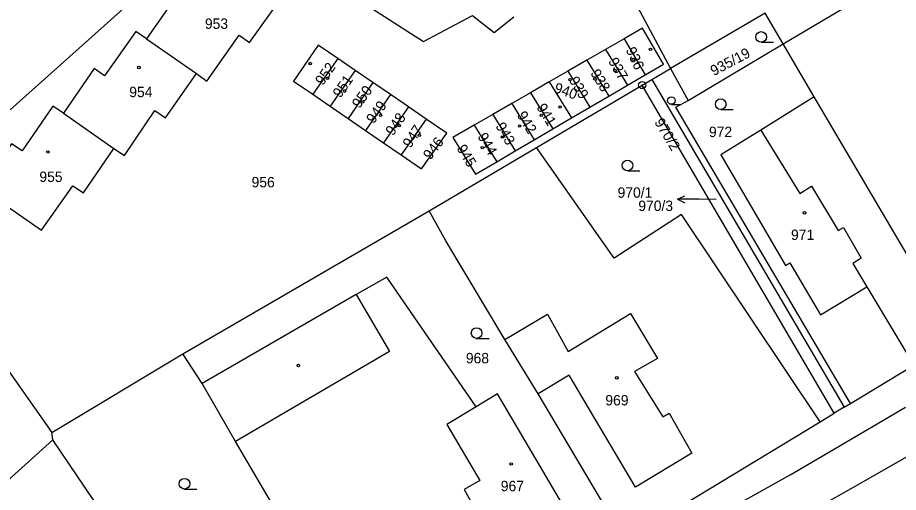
# Model space of a CAD drawing. Extents: x -587171 to -555306, y -1167727 to -1074732.
# Drawn here: x -560153.7 to -560030, y -1077555.8 to -1077489.1 of the extents above; entities that cross this region are included whole.
import ezdxf

# ---------------------------------------------------------------- set-up
doc = ezdxf.new("R2010")
doc.units = 0
for name, color, linetype in [('Hranice parcel', 7, 'Continuous'), ('Parcelní čísla', 7, 'Continuous'), ('Pop  PČ popisy', 7, 'Continuous'), ('Vnitřní kresba', 7, 'Continuous'), ('Značky bodu BP', 7, 'Continuous'), ('Značky budov', 7, 'Continuous'), ('Značky kultur', 7, 'Continuous')]:
    doc.layers.add(name, color=color, linetype=linetype)

msp = doc.modelspace()

# ---------------------------------------------------------------- linework, layer by layer
at = {"layer": 'Hranice parcel'}
for p, q in [((-560154.78, -1077502.03), (-560122.01, -1077472.74)), ((-560068.21, -1077484.64), (-560062.02, -1077496.23)), ((-560135.65, -1077492.06), (-560128.62, -1077496.96)), ((-560068.53, -1077492.05), (-560071.16, -1077493.57)), ((-560068.53, -1077492.05), (-560065.58, -1077497.14)), ((-560071.16, -1077493.57), (-560073.76, -1077495.07)), ((-560071.16, -1077493.57), (-560068.06, -1077498.6)), ((-560059.5, -1077500.75), (-560046.17, -1077492.77)), ((-560041.8, -1077500.22), (-560046.17, -1077492.77)), ((-560108.77, -1077494.83), (-560112.26, -1077499.86)), ((-560106.32, -1077496.51), (-560108.77, -1077494.83)), ((-560073.76, -1077495.07), (-560076.44, -1077496.63)), ((-560073.76, -1077495.07), (-560070.65, -1077500.11)), ((-560064.64, -1077497.78), (-560062.02, -1077496.23)), ((-560062.02, -1077496.23), (-560059.5, -1077500.75)), ((-560106.32, -1077496.51), (-560109.81, -1077501.55)), ((-560103.83, -1077498.22), (-560106.32, -1077496.51)), ((-560076.44, -1077496.63), (-560079.04, -1077498.13)), ((-560076.44, -1077496.63), (-560073.32, -1077501.68)), ((-560068.06, -1077498.6), (-560065.58, -1077497.14)), ((-560103.83, -1077498.22), (-560107.32, -1077503.26)), ((-560101.37, -1077499.9), (-560103.83, -1077498.22)), ((-560079.04, -1077498.13), (-560081.66, -1077499.64)), ((-560080.83, -1077507.34), (-560065.98, -1077498.57)), ((-560079.04, -1077498.13), (-560075.91, -1077503.2)), ((-560070.65, -1077500.11), (-560068.06, -1077498.6)), ((-560065.98, -1077498.57), (-560064.64, -1077497.78)), ((-560039.02, -1077544.7), (-560065.98, -1077498.57)), ((-560064.64, -1077497.78), (-560037.58, -1077543.83)), ((-560112.26, -1077499.86), (-560109.81, -1077501.55)), ((-560101.37, -1077499.9), (-560104.86, -1077504.94)), ((-560081.66, -1077499.64), (-560084.32, -1077501.18)), ((-560081.66, -1077499.64), (-560078.53, -1077504.73)), ((-560084.32, -1077501.18), (-560086.96, -1077502.7)), ((-560084.32, -1077501.18), (-560081.18, -1077506.28)), ((-560073.32, -1077501.68), (-560070.65, -1077500.11)), ((-560021.8, -1077534.29), (-560041.8, -1077500.22)), ((-560109.81, -1077501.55), (-560107.32, -1077503.26)), ((-560098.81, -1077501.65), (-560102.31, -1077506.7)), ((-560096.34, -1077503.35), (-560098.81, -1077501.65)), ((-560075.91, -1077503.2), (-560073.32, -1077501.68)), ((-560147.31, -1077502.53), (-560140.23, -1077507.47)), ((-560107.32, -1077503.26), (-560104.86, -1077504.94)), ((-560096.34, -1077503.35), (-560099.84, -1077508.4)), ((-560086.96, -1077502.7), (-560089.59, -1077504.22)), ((-560086.96, -1077502.7), (-560083.81, -1077507.82)), ((-560078.53, -1077504.73), (-560075.91, -1077503.2)), ((-560104.86, -1077504.94), (-560102.31, -1077506.7)), ((-560089.59, -1077504.22), (-560086.42, -1077509.35)), ((-560081.18, -1077506.28), (-560078.53, -1077504.73)), ((-560102.31, -1077506.7), (-560099.84, -1077508.4)), ((-560095.9, -1077516.24), (-560080.83, -1077507.34)), ((-560083.81, -1077507.82), (-560081.18, -1077506.28)), ((-560086.42, -1077509.35), (-560083.81, -1077507.82)), ((-560130.52, -1077536.35), (-560095.9, -1077516.24)), ((-560157.51, -1077535.21), (-560148.96, -1077547.42)), ((-560148.96, -1077547.42), (-560130.52, -1077536.35)), ((-560127.79, -1077540.53), (-560130.52, -1077536.35)), ((-560036.72, -1077543.31), (-560027.82, -1077537.93)), ((-560037.58, -1077543.83), (-560036.72, -1077543.31)), ((-560037.58, -1077543.83), (-560039.02, -1077544.7)), ((-560040.99, -1077545.9), (-560039.02, -1077544.7)), ((-560068.43, -1077562.5), (-560040.99, -1077545.9)), ((-560148.82, -1077548.43), (-560148.96, -1077547.42)), ((-560181.09, -1077577.69), (-560148.82, -1077548.43)), ((-560137.85, -1077564.54), (-560148.82, -1077548.43))]:
    msp.add_line(p, q, dxfattribs=at)
for points in [[(-560119.01, -1077478.13), (-560096.69, -1077492.45), (-560089.84, -1077488.77), (-560086.76, -1077491.16), (-560084.01, -1077488.99)], [(-560046.17, -1077492.77), (-560028.18, -1077482.1), (-560024.24, -1077479.68)], [(-560128.62, -1077496.96), (-560127.14, -1077498), (-560122.63, -1077491.58), (-560121.18, -1077492.61), (-560116.76, -1077486.38), (-560125.28, -1077480.53), (-560129.76, -1077486.88), (-560131.29, -1077485.78), (-560135.65, -1077492.06)], [(-560046.17, -1077492.77), (-560048.7, -1077488.46), (-560062.02, -1077496.23)], [(-560135.65, -1077492.06), (-560137.14, -1077491.04), (-560141.52, -1077497.26), (-560142.98, -1077496.23), (-560147.31, -1077502.53)], [(-560065.58, -1077497.14), (-560062.99, -1077495.62), (-560065.93, -1077490.55), (-560068.53, -1077492.05)], [(-560108.77, -1077494.83), (-560111.49, -1077492.97), (-560114.98, -1077498), (-560112.26, -1077499.86)], [(-560140.23, -1077507.47), (-560138.74, -1077508.48), (-560134.45, -1077502.15), (-560132.98, -1077503.18), (-560128.62, -1077496.96)], [(-560098.81, -1077501.65), (-560099.45, -1077501.21), (-560101.37, -1077499.9)], [(-560036.72, -1077543.31), (-560061.25, -1077501.66), (-560059.5, -1077500.75)], [(-560041.8, -1077500.22), (-560049.33, -1077504.91), (-560054.91, -1077508.4), (-560049.65, -1077517.41), (-560045.84, -1077523.95), (-560045.24, -1077523.57), (-560040.92, -1077530.87), (-560034.4, -1077526.95), (-560027.82, -1077537.93)], [(-560147.31, -1077502.53), (-560148.82, -1077501.54), (-560153.11, -1077507.82), (-560154.6, -1077506.84), (-560158.9, -1077513.07), (-560150.41, -1077518.96), (-560145.99, -1077512.72), (-560144.51, -1077513.73), (-560140.23, -1077507.47)], [(-560099.84, -1077508.4), (-560096.98, -1077510.36), (-560093.45, -1077505.32), (-560096.34, -1077503.35)], [(-560089.59, -1077504.22), (-560092.59, -1077505.96), (-560089.41, -1077511.11), (-560086.42, -1077509.35)], [(-560040.99, -1077545.9), (-560060.44, -1077516.76), (-560069.92, -1077522.88), (-560080.83, -1077507.34)], [(-560068.43, -1077562.5), (-560080.62, -1077541.99), (-560085.27, -1077534.33), (-560093.56, -1077520.46), (-560095.9, -1077516.24)], [(-560080.58, -1077570.2), (-560083.64, -1077564.92), (-560075.59, -1077560.19), (-560086.29, -1077541.98), (-560089.32, -1077543.8), (-560101.87, -1077525.59), (-560106.15, -1077527.99), (-560127.79, -1077540.53)], [(-560118.06, -1077557.27), (-560123.14, -1077548.66), (-560127.79, -1077540.53)], [(-560145.28, -1077619.37), (-560144.61, -1077619.87), (-560143.23, -1077620.49), (-560141.2, -1077620.74), (-560139.18, -1077620.34), (-560137.48, -1077619.22), (-560127.59, -1077610.74), (-560119.96, -1077604.22), (-560106.13, -1077592.68), (-560101.97, -1077589.46), (-560091.75, -1077582.02), (-560086.42, -1077578.33), (-560079.69, -1077573.89), (-560075.31, -1077571.16), (-560064.99, -1077565), (-560054.33, -1077558.48), (-560045.19, -1077553.35), (-560038.88, -1077549.66), (-560028.99, -1077543.83)]]:
    msp.add_lwpolyline(points, dxfattribs=at)
at = {"layer": 'Pop  PČ popisy'}
for p, q in [((-560061.01, -1077514.62), (-560060.01, -1077514.12)), ((-560058.01, -1077514.62), (-560061.01, -1077514.62)), ((-560061.01, -1077514.62), (-560060.01, -1077515.12)), ((-560055.59, -1077514.64), (-560058.01, -1077514.62))]:
    msp.add_line(p, q, dxfattribs=at)
at = {"layer": 'Vnitřní kresba'}
for p, q in [((-560049.33, -1077504.91), (-560043.83, -1077513.83)), ((-560043.83, -1077513.83), (-560042.17, -1077512.8)), ((-560042.17, -1077512.8), (-560038.45, -1077519.02)), ((-560038.45, -1077519.02), (-560037.71, -1077518.59)), ((-560037.71, -1077518.59), (-560035.19, -1077522.89)), ((-560035.19, -1077522.89), (-560036.36, -1077523.64)), ((-560036.36, -1077523.64), (-560034.4, -1077526.95)), ((-560106.15, -1077527.99), (-560101.47, -1077536.04)), ((-560085.27, -1077534.33), (-560079.31, -1077530.77)), ((-560079.31, -1077530.77), (-560076.38, -1077536.01)), ((-560076.38, -1077536.01), (-560067.61, -1077530.7)), ((-560067.61, -1077530.7), (-560063.81, -1077536.99)), ((-560101.47, -1077536.04), (-560123.14, -1077548.66)), ((-560063.81, -1077536.99), (-560067.04, -1077538.82)), ((-560076.23, -1077539.37), (-560080.62, -1077541.99)), ((-560066.93, -1077555.08), (-560076.23, -1077539.37)), ((-560067.04, -1077538.82), (-560063.07, -1077545.2)), ((-560089.32, -1077543.8), (-560093.43, -1077546.26)), ((-560034.88, -1077554.31), (-560016.91, -1077543.9)), ((-560063.07, -1077545.2), (-560062.19, -1077544.71)), ((-560062.19, -1077544.71), (-560059, -1077550.31)), ((-560093.43, -1077546.26), (-560088.79, -1077554.15)), ((-560059, -1077550.31), (-560066.93, -1077555.08)), ((-560088.79, -1077554.15), (-560091.02, -1077555.43)), ((-560049.03, -1077562.27), (-560034.88, -1077554.31)), ((-560091.02, -1077555.43), (-560088.19, -1077560.35))]:
    msp.add_line(p, q, dxfattribs=at)
at = {"layer": 'Značky bodu BP'}
for radius in [0.5, 0.0303]:
    msp.add_circle((-560065.98, -1077498.57), radius, dxfattribs=at)
at = {"layer": 'Značky budov'}
for centre in [(-560064.81, -1077493.54), (-560067.24, -1077494.96), (-560136.71, -1077496.1), (-560112.64, -1077495.55), (-560110.2, -1077497.63), (-560069.79, -1077496.53), (-560076.12, -1077497.82), (-560072.64, -1077497.72), (-560107.8, -1077499.42), (-560105.29, -1077500.96), (-560077.52, -1077501.66), (-560102.74, -1077502.81), (-560080.16, -1077502.82), (-560100.13, -1077504.29), (-560083.2, -1077504.33), (-560097.3, -1077505.62), (-560085.64, -1077505.88), (-560088.46, -1077507.38), (-560149.49, -1077507.98), (-560043.17, -1077516.53), (-560114.3, -1077537.99), (-560069.54, -1077539.72), (-560084.39, -1077551.83)]:
    msp.add_circle(centre, 0.175, dxfattribs=at)
at = {"layer": 'Značky kultur'}
for p, q in [((-560049.26, -1077492.56), (-560047.51, -1077492.56)), ((-560061.88, -1077501.28), (-560060.65, -1077501.28)), ((-560054.95, -1077502), (-560053.2, -1077502)), ((-560068.05, -1077510.62), (-560066.3, -1077510.62)), ((-560089.25, -1077534.18), (-560087.5, -1077534.18)), ((-560130.3, -1077555.35), (-560128.55, -1077555.35))]:
    msp.add_line(p, q, dxfattribs=at)
for centre, radius in [((-560049.26, -1077491.81), 0.75), ((-560061.88, -1077500.75), 0.525), ((-560054.95, -1077501.25), 0.75), ((-560068.05, -1077509.87), 0.75), ((-560089.25, -1077533.43), 0.75), ((-560130.3, -1077554.6), 0.75)]:
    msp.add_circle(centre, radius, dxfattribs=at)

# ---------------------------------------------------------------- texts
at = {"layer": 'Parcelní čísla'}
for s, p in [('953', (-560127.43, -1077490.67)), ('954', (-560138.06, -1077500.27)), ('972', (-560056.6, -1077505.88)), ('955', (-560150.69, -1077512.19)), ('956', (-560120.87, -1077512.95)), ('970/1', (-560069.44, -1077514.41)), ('970/3', (-560066.53, -1077516.27)), ('971', (-560045.07, -1077520.34)), ('968', (-560090.76, -1077537.68)), ('969', (-560071.16, -1077543.6)), ('967', (-560085.85, -1077555.66))]:
    msp.add_text(s, height=1.46, dxfattribs=at).set_placement(p)
for s, rotation, p in [('936', 295, (-560068.33, -1077493.63)), ('935/19', 28, (-560055.92, -1077497.33)), ('937', 300, (-560070.8, -1077495.22)), ('952', 55, (-560110.86, -1077498.72)), ('951', 55, (-560108.4, -1077500.48)), ('939', 301, (-560076.33, -1077497.89)), ('938', 301, (-560073.31, -1077496.88)), ('950', 54, (-560105.72, -1077501.95)), ('940', 341, (-560078.48, -1077499.56)), ('949', 54, (-560103.71, -1077504.1)), ('941', 301, (-560080.88, -1077501.69)), ('942', 301, (-560083.64, -1077502.78)), ('948', 55, (-560100.99, -1077505.8)), ('970/2', 301, (-560064.33, -1077503.77)), ('947', 56, (-560098.56, -1077507.53)), ('943', 300, (-560086.64, -1077504.33)), ('946', 53, (-560095.74, -1077509.18)), ('944', 300, (-560089.17, -1077505.79)), ('945', 301, (-560092.11, -1077507.47))]:
    msp.add_text(s, height=1.46, rotation=rotation, dxfattribs=at).set_placement(p)

doc.saveas('drawing.dxf')
